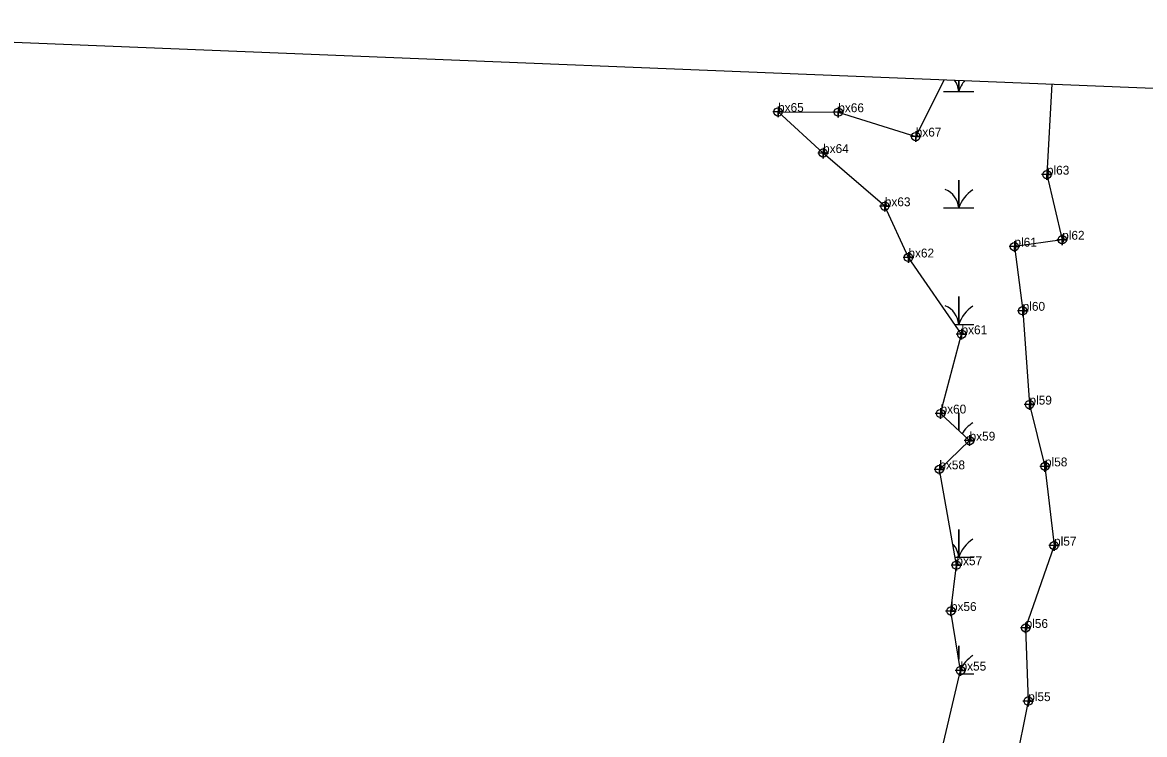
# Model space of a CAD drawing. Extents: x 2071991 to 2268989, y 436479 to 469629.
# Drawn here: x 2233638 to 2234271, y 438420 to 438823 of the extents above; entities that cross this region are included whole.
import ezdxf

# ---------------------------------------------------------------- set-up
doc = ezdxf.new("R2010")
doc.units = 0
for name, color, linetype in [('approx_PSA', 7, 'Continuous'), ('Exist Environmental Wetland Boundary', 7, 'Continuous'), ('Exist Environmental Wetland Boundary Cogo Comment', 7, 'Continuous'), ('Exist Environmental Wetland Boundary Cogo Point CELL', 7, 'Continuous'), ('Exist Hydro Swamp or Marsh', 7, 'Continuous')]:
    doc.layers.add(name, color=color, linetype=linetype)

msp = doc.modelspace()

# ---------------------------------------------------------------- linework, layer by layer
at = {"layer": 'approx_PSA'}
msp.add_line((2233358.14, 438822.74), (2234974.58, 438757.5), dxfattribs=at)
at = {"layer": 'Exist Environmental Wetland Boundary'}
for points in [[(2234155, 438403.07), (2234167.55, 438456.6), (2234162.12, 438490.26), (2234165.25, 438516.15), (2234155.58, 438570.28), (2234172.65, 438586.5), (2234156.26, 438601.83), (2234168.11, 438646.6), (2234138.11, 438689.97), (2234124.79, 438718.92), (2234089.93, 438748.96), (2234064.5, 438772.21), (2234098.51, 438772.05), (2234142.25, 438758.28), (2234158.43, 438790.44)], [(2234219.2, 438787.99), (2234216.33, 438736.77), (2234224.96, 438699.99), (2234198.01, 438696.1), (2234202.65, 438659.86), (2234206.5, 438606.87)], [(2234206.5, 438606.87), (2234215.25, 438571.96), (2234220.38, 438527.18), (2234204.32, 438480.7), (2234205.77, 438439.37), (2234198.43, 438402.89), (2234171.84, 438403.69), (2234163.55, 438367.07), (2234163.75, 438336.95), (2234149.39, 438291.75), (2234133.01, 438274.68), (2234116.86, 438241.33), (2234090.91, 438214.16), (2234094.32, 438184.72), (2234104.51, 438141.53), (2234133.82, 438128.75), (2234182.34, 438154.84), (2234196, 438171.36), (2234239.71, 438238.05), (2234253.57, 438275.93), (2234280.54, 438321.15)]]:
    msp.add_lwpolyline(points, dxfattribs=at)
at = {"layer": 'Exist Environmental Wetland Boundary Cogo Point CELL'}
for points in [[(2234064.5, 438775.21), (2234064.5, 438769.21), (2234064.5, 438772.21), (2234067.5, 438772.21), (2234061.5, 438772.21)], [(2234098.51, 438775.05), (2234098.51, 438769.05), (2234098.51, 438772.05), (2234101.51, 438772.05), (2234095.51, 438772.05)], [(2234142.25, 438761.28), (2234142.25, 438755.28), (2234142.25, 438758.28), (2234145.25, 438758.28), (2234139.25, 438758.28)], [(2234089.93, 438751.96), (2234089.93, 438745.96), (2234089.93, 438748.96), (2234092.93, 438748.96), (2234086.93, 438748.96)], [(2234216.33, 438739.77), (2234216.33, 438733.77), (2234216.33, 438736.77), (2234219.33, 438736.77), (2234213.33, 438736.77)], [(2234124.79, 438721.92), (2234124.79, 438715.92), (2234124.79, 438718.92), (2234127.79, 438718.92), (2234121.79, 438718.92)], [(2234198.01, 438699.1), (2234198.01, 438693.1), (2234198.01, 438696.1), (2234201.01, 438696.1), (2234195.01, 438696.1)], [(2234224.96, 438702.99), (2234224.96, 438696.99), (2234224.96, 438699.99), (2234227.96, 438699.99), (2234221.96, 438699.99)], [(2234138.11, 438692.97), (2234138.11, 438686.97), (2234138.11, 438689.97), (2234141.11, 438689.97), (2234135.11, 438689.97)], [(2234202.65, 438662.86), (2234202.65, 438656.86), (2234202.65, 438659.86), (2234205.65, 438659.86), (2234199.65, 438659.86)], [(2234168.11, 438649.6), (2234168.11, 438643.6), (2234168.11, 438646.6), (2234171.11, 438646.6), (2234165.11, 438646.6)], [(2234156.26, 438604.83), (2234156.26, 438598.83), (2234156.26, 438601.83), (2234159.26, 438601.83), (2234153.26, 438601.83)], [(2234206.5, 438609.87), (2234206.5, 438603.87), (2234206.5, 438606.87), (2234209.5, 438606.87), (2234203.5, 438606.87)], [(2234172.65, 438589.5), (2234172.65, 438583.5), (2234172.65, 438586.5), (2234175.65, 438586.5), (2234169.65, 438586.5)], [(2234155.58, 438573.28), (2234155.58, 438567.28), (2234155.58, 438570.28), (2234158.58, 438570.28), (2234152.58, 438570.28)], [(2234215.25, 438574.96), (2234215.25, 438568.96), (2234215.25, 438571.96), (2234218.25, 438571.96), (2234212.25, 438571.96)], [(2234220.38, 438530.18), (2234220.38, 438524.18), (2234220.38, 438527.18), (2234223.38, 438527.18), (2234217.38, 438527.18)], [(2234165.25, 438519.15), (2234165.25, 438513.15), (2234165.25, 438516.15), (2234168.25, 438516.15), (2234162.25, 438516.15)], [(2234162.12, 438493.26), (2234162.12, 438487.26), (2234162.12, 438490.26), (2234165.12, 438490.26), (2234159.12, 438490.26)], [(2234204.32, 438483.7), (2234204.32, 438477.7), (2234204.32, 438480.7), (2234207.32, 438480.7), (2234201.32, 438480.7)], [(2234167.55, 438459.6), (2234167.55, 438453.6), (2234167.55, 438456.6), (2234170.55, 438456.6), (2234164.55, 438456.6)], [(2234205.77, 438442.37), (2234205.77, 438436.37), (2234205.77, 438439.37), (2234208.77, 438439.37), (2234202.77, 438439.37)]]:
    msp.add_lwpolyline(points, dxfattribs=at)
for centre in [(2234064.5, 438772.21), (2234098.51, 438772.05), (2234142.25, 438758.28), (2234089.93, 438748.96), (2234216.33, 438736.77), (2234124.79, 438718.92), (2234224.96, 438699.99), (2234198.01, 438696.1), (2234138.11, 438689.97), (2234202.65, 438659.86), (2234168.11, 438646.6), (2234156.26, 438601.83), (2234206.5, 438606.87), (2234172.65, 438586.5), (2234155.58, 438570.28), (2234215.25, 438571.96), (2234220.38, 438527.18), (2234165.25, 438516.15), (2234162.12, 438490.26), (2234204.32, 438480.7), (2234167.55, 438456.6), (2234205.77, 438439.37)]:
    msp.add_circle(centre, 2.34, dxfattribs=at)
at = {"layer": 'Exist Hydro Swamp or Marsh'}
for p, q in [((2234172.52, 438586.38), (2234175.11, 438586.38)), ((2234167.13, 438454.82), (2234175.11, 438454.82))]:
    msp.add_line(p, q, dxfattribs=at)
for points in [[(2234157.9, 438783.72), (2234166.5, 438783.72), (2234166.5, 438790.11)], [(2234166.5, 438790.11), (2234166.5, 438783.72), (2234175.11, 438783.72)], [(2234157.9, 438717.94), (2234166.5, 438717.94), (2234166.5, 438733.72), (2234166.5, 438717.94), (2234175.11, 438717.94)], [(2234164.26, 438652.16), (2234166.5, 438652.16), (2234166.5, 438667.94), (2234166.5, 438652.16), (2234175.11, 438652.16)], [(2234166.5, 438592.25), (2234166.5, 438602.16), (2234166.5, 438592.25)], [(2234164.46, 438520.6), (2234166.5, 438520.6), (2234166.5, 438536.38), (2234166.5, 438520.6), (2234175.11, 438520.6)], [(2234166.5, 438463.08), (2234166.5, 438470.6), (2234166.5, 438463.08)]]:
    msp.add_lwpolyline(points, dxfattribs=at)
for centre, radius, start, end in [((2234154.24, 438782.83), 12.3, 4.14034, 36.88461), ((2234184.75, 438777.66), 19.22, 140.15751, 161.62219), ((2234154.24, 438717.05), 12.3, 4.14034, 67.53497), ((2234184.75, 438711.88), 19.22, 122.12745, 161.62219), ((2234154.24, 438651.27), 12.3, 4.14034, 67.53497), ((2234184.75, 438646.1), 19.22, 122.12745, 161.62219), ((2234184.75, 438580.32), 19.22, 122.12745, 148.14756), ((2234154.24, 438519.71), 12.3, 4.14034, 43.93214), ((2234184.75, 438514.54), 19.22, 122.12745, 161.62219), ((2234184.75, 438448.76), 19.22, 122.12745, 154.06866)]:
    msp.add_arc(centre, radius, start, end, dxfattribs=at)

# ---------------------------------------------------------------- texts
at = {"layer": 'Exist Environmental Wetland Boundary Cogo Comment'}
for s, p in [('bx65', (2234064.5, 438772.21)), ('bx66', (2234098.51, 438772.05)), ('bx67', (2234142.25, 438758.28)), ('bx64', (2234089.93, 438748.96)), ('pl63', (2234216.33, 438736.77)), ('bx63', (2234124.79, 438718.92)), ('pl61', (2234198.01, 438696.1)), ('pl62', (2234224.96, 438699.99)), ('bx62', (2234138.11, 438689.97)), ('pl60', (2234202.65, 438659.86)), ('bx61', (2234168.11, 438646.6)), ('pl59', (2234206.5, 438606.87)), ('bx60', (2234156.26, 438601.83)), ('bx59', (2234172.65, 438586.5)), ('bx58', (2234155.58, 438570.28)), ('pl58', (2234215.25, 438571.96)), ('pl57', (2234220.38, 438527.18)), ('bx57', (2234165.25, 438516.15)), ('bx56', (2234162.12, 438490.26)), ('pl56', (2234204.32, 438480.7)), ('bx55', (2234167.55, 438456.6)), ('pl55', (2234205.77, 438439.37))]:
    msp.add_text(s, height=5, dxfattribs=at).set_placement(p)

doc.saveas('drawing.dxf')
